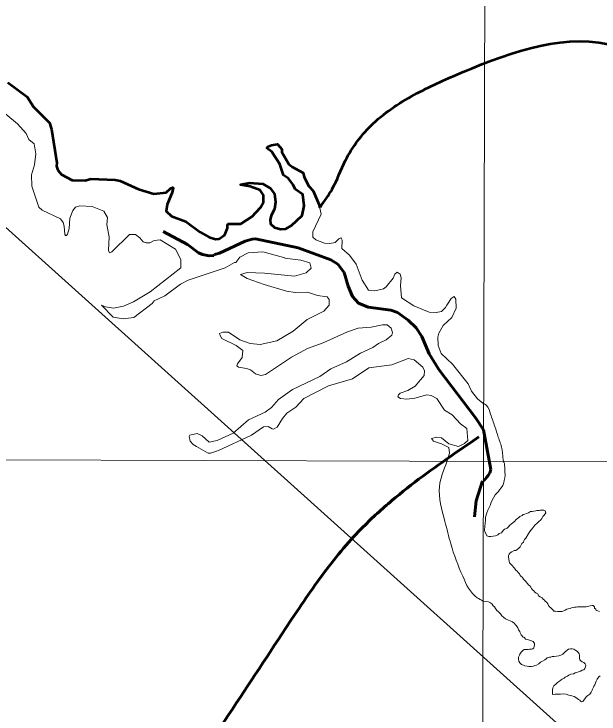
# Model space of a CAD drawing. Extents: x 553962 to 842807, y 8883888 to 9032388.
# Drawn here: x 801529 to 802535, y 9015306 to 9016509 of the extents above; entities that cross this region are included whole.
import ezdxf

# ---------------------------------------------------------------- set-up
doc = ezdxf.new("R2010")
doc.units = 0
doc.header["$LTSCALE"] = 160
doc.linetypes.add('LONG_DASH_SHORT_DASH', pattern=[9.9, 6, -1.2, 1.5, -1.2])
doc.layers.add('60', color=7, linetype='Continuous', lineweight=13)

msp = doc.modelspace()

# ---------------------------------------------------------------- linework, layer by layer
at = {"layer": '60'}
msp.add_line((797891.3, 9015756.1), (834659.9, 9015623.6), dxfattribs=at)
for points in [[(802359.2, 9023957.9), (802336.2, 9015740), (802314.5, 9008398.2)], [(805532, 9014193.1), (804657.2, 9014070.6), (803480.3, 9015047.9), (802604.3, 9015162.8), (801223.2, 9016404.6), (800602, 9016352.1), (800077.1, 9016667.2), (799587.2, 9016220.8), (799447.2, 9016378.3), (799240.9, 9016344.3), (799495, 9016743.7), (799627.2, 9017758.1), (800435.6, 9018176.3), (800971.5, 9019227.8), (802447, 9019708.3), (804094.7, 9021658)], [(801849.3, 9016134.3), (801824.5, 9016152.5), (801800, 9016161.5), (801791.1, 9016170.4), (801792.9, 9016181.8), (801801.3, 9016202.6), (801803, 9016210.5), (801802.2, 9016210.7), (801798.4, 9016209.2), (801791.2, 9016202.4), (801769.6, 9016200.1), (801743.5, 9016208.2), (801712, 9016222.3), (801703.2, 9016223.9), (801661.7, 9016225.6), (801651.8, 9016223), (801629.3, 9016223.5), (801611, 9016233.1), (801604.5, 9016241), (801602.5, 9016247.5), (801603.1, 9016253.2), (801594.1, 9016311.4), (801590.5, 9016322.2), (801563.2, 9016349.5), (801552.1, 9016366.5), (801518.6, 9016391.2)], [(801515.4, 9016337.1), (801535.3, 9016320.2), (801550.4, 9016304), (801555, 9016293.7), (801563.8, 9016286.1), (801567.2, 9016268.6), (801564.6, 9016250), (801559.5, 9016232.5), (801560.2, 9016213), (801572.2, 9016177), (801577.6, 9016172), (801609.3, 9016156.9), (801613.8, 9016150.7), (801615.7, 9016144.5), (801616.8, 9016130.3), (801618.2, 9016128.7), (801619.9, 9016128.6), (801621.2, 9016130.6), (801624.1, 9016140.7), (801625.2, 9016158.3), (801630.5, 9016171.6), (801635.2, 9016176.9), (801642.3, 9016179.4), (801663.5, 9016178.2), (801684, 9016170.4), (801690, 9016159.6), (801688.9, 9016146.8), (801693.2, 9016126.2), (801691.8, 9016102.8), (801693.5, 9016098.7), (801697.4, 9016100.5), (801727.9, 9016129.9), (801738.1, 9016130.1), (801745.8, 9016124.7), (801751.4, 9016117.8), (801756.6, 9016115.6), (801763.1, 9016115.7), (801770.3, 9016119.9), (801780.5, 9016121), (801806.7, 9016104.8), (801816.3, 9016087.3), (801816.3, 9016072.7)], [(802335.3, 9015840.6), (802325.8, 9015847.7), (802315.8, 9015861.2), (802310, 9015873.6), (802283, 9015907.1), (802263.5, 9015925.7), (802258.5, 9015939.3), (802258.1, 9015954), (802259.5, 9015960.6), (802266.9, 9015973.7), (802282, 9015987.5), (802289.5, 9016003.4), (802288.9, 9016018.8), (802286, 9016023.9), (802280.6, 9016020.3), (802274.7, 9016010.2), (802273.4, 9016008.7), (802271, 9016004.9), (802264.1, 9015998), (802254.8, 9015995.9), (802242.7, 9015996.9), (802216.8, 9016007.8), (802195.2, 9016021.1), (802193.9, 9016042.8), (802195, 9016055.6), (802192.9, 9016062), (802187.9, 9016065.5), (802183.9, 9016062.1), (802181.1, 9016055.2), (802169, 9016040.2), (802164.4, 9016037), (802149.8, 9016033.2), (802138.9, 9016034.3), (802127.6, 9016051.7), (802117.3, 9016079.1), (802105.8, 9016094.6), (802092.8, 9016106.1), (802093.3, 9016120.4), (802091.7, 9016124.1), (802091.3, 9016124.3), (802087.6, 9016122.8), (802081.4, 9016116.7), (802072.4, 9016114.8), (802062.8, 9016115.1), (802047.9, 9016120.8), (802042.9, 9016125.8), (802043.2, 9016135), (802057.3, 9016165.1), (802053.7, 9016181.2), (802043.7, 9016205), (802036.1, 9016213.1), (802027.9, 9016228.5), (802026.1, 9016236.1), (802007.2, 9016246.3), (802001.6, 9016251.1), (801989.9, 9016271.9), (801989.5, 9016277), (801982.2, 9016285.4), (801971.8, 9016283.7), (801966.2, 9016281.4), (801964.2, 9016278.5), (801972.4, 9016272.2), (801986.2, 9016251.2), (801992.5, 9016232.3), (802001, 9016226.5)], [(802001, 9016226.5), (802009, 9016215.6), (802012.5, 9016208.1), (802025.7, 9016199.1), (802028.3, 9016179.6), (802024.9, 9016163), (802006.1, 9016145.4), (801996.8, 9016140.1), (801988.2, 9016139.4), (801977, 9016142.4), (801970.3, 9016148.3), (801969.5, 9016155.4), (801971.2, 9016162.6), (801977.3, 9016173.9), (801979.1, 9016185.8), (801977.3, 9016199.9), (801969.6, 9016209.8), (801957.1, 9016217.1), (801934.2, 9016219), (801919.5, 9016216.3), (801918.8, 9016215.6), (801935.1, 9016212.7), (801952.7, 9016206.6), (801958.4, 9016197.8), (801958.1, 9016185.9), (801953.1, 9016176.8), (801938.5, 9016161.1), (801919.1, 9016148.5), (801897.4, 9016148.4), (801896.3, 9016146), (801896.6, 9016140.8), (801891.7, 9016129.8), (801881.8, 9016123), (801875.8, 9016122), (801864.9, 9016125.5), (801849.3, 9016134.3)], [(802335.3, 9015840.6), (802325.8, 9015847.7), (802315.8, 9015861.2), (802310, 9015873.6), (802283, 9015907.1), (802263.5, 9015925.7), (802258.5, 9015939.3), (802258.1, 9015954), (802259.5, 9015960.6), (802266.9, 9015973.7), (802282, 9015987.5), (802289.5, 9016003.4), (802288.9, 9016018.8), (802286, 9016023.9), (802280.6, 9016020.3), (802274.7, 9016010.2), (802273.4, 9016008.7), (802271, 9016004.9), (802264.1, 9015998), (802254.8, 9015995.9), (802242.7, 9015996.9), (802216.8, 9016007.8), (802195.2, 9016021.1), (802193.9, 9016042.8), (802195, 9016055.6), (802192.9, 9016062), (802187.9, 9016065.5), (802183.9, 9016062.1), (802181.1, 9016055.2), (802169, 9016040.2), (802164.4, 9016037), (802149.8, 9016033.2), (802138.9, 9016034.3), (802127.6, 9016051.7), (802117.3, 9016079.1), (802105.8, 9016094.6), (802092.8, 9016106.1), (802093.3, 9016120.4), (802091.7, 9016124.1), (802091.3, 9016124.3), (802087.6, 9016122.8), (802081.4, 9016116.7), (802072.4, 9016114.8), (802062.8, 9016115.1), (802047.9, 9016120.8), (802042.9, 9016125.8), (802043.2, 9016135), (802057.3, 9016165.1), (802054.4, 9016178.1)], [(801816.3, 9016072.7), (801763.7, 9016031.7), (801734.8, 9016014.7), (801717.8, 9016007.3), (801700.6, 9016003.6), (801686.6, 9016005.6), (801680, 9016008.5), (801699.6, 9015988.2), (801717.3, 9015985.2), (801735.5, 9015987.6), (801766.9, 9016011.8), (801770.4, 9016016), (801788.5, 9016025), (801815.8, 9016044.9), (801828.9, 9016051.9), (801892.3, 9016072.9), (801908.1, 9016082.2), (801910.8, 9016082.2), (801917.7, 9016091.5), (801931.7, 9016098.4), (801957.3, 9016100.4), (801994.6, 9016090.3), (801994.6, 9016089.3), (802022.5, 9016086), (802038, 9016081.3), (802040, 9016072.1), (802031.8, 9016064.1), (802011.7, 9016058.5), (801960.1, 9016063.5)], [(801960.1, 9016063.5), (801930.1, 9016064.8), (801918.5, 9016061.6), (801930.1, 9016054.3), (801959.3, 9016044.3), (801997.9, 9016032.8), (802013.2, 9016030.5), (802033.6, 9016031.1), (802050.9, 9016025.5), (802067.8, 9016023.3), (802071.1, 9016018.7), (802071.1, 9016008.5), (802062.1, 9015998.6), (802033.2, 9015984), (802009.3, 9015964), (801981.1, 9015947.2), (801952.6, 9015941.3), (801935.4, 9015942.9), (801917.6, 9015949), (801897.9, 9015962.4), (801888.6, 9015962.6), (801882.4, 9015960.2), (801883, 9015957.5), (801886.5, 9015951.6), (801911.2, 9015939.3), (801922.5, 9015930.8), (801921.7, 9015919), (801913.4, 9015908), (801912.6, 9015904.5), (801915.2, 9015902.3), (801928.8, 9015899.9), (801936.1, 9015897.7), (801944.6, 9015891), (801953.9, 9015887.9), (801961.5, 9015889.8), (802006.1, 9015919.4), (802033.6, 9015934.1), (802060.8, 9015943.9), (802102.7, 9015962.7), (802121.1, 9015969.3), (802143, 9015971), (802162.7, 9015975), (802170.7, 9015975), (802177.4, 9015969.2), (802179.7, 9015961.9), (802178.7, 9015957.1), (802168.8, 9015949.3), (802155.8, 9015942.9), (802146, 9015936), (802125, 9015926.4), (802100.8, 9015911.2), (802074.2, 9015899.6), (802054.8, 9015886), (802007.9, 9015863.6), (801984, 9015846.9), (801972, 9015832.9), (801960.9, 9015825), (801932.2, 9015811.8), (801906.1, 9015788.7), (801878.8, 9015775.9), (801864.9, 9015773.1), (801852.9, 9015784.1), (801844, 9015788), (801831.8, 9015785.6), (801830.7, 9015783.2)], [(801830.7, 9015783.2), (801832.4, 9015775), (801837.2, 9015769.4), (801843.1, 9015766.1), (801863.2, 9015754.6), (801867.2, 9015754.6), (801880.8, 9015758.9), (801937.4, 9015785.3), (801958.2, 9015799.4), (801966.3, 9015800.4), (801973.1, 9015796), (801975.5, 9015795.5), (801981.7, 9015799.1), (801990.7, 9015813.8), (801998.4, 9015822.9), (802013.6, 9015833.4), (802027.6, 9015848.3), (802070, 9015870.3), (802110.9, 9015882.1), (802139.1, 9015901.2), (802178.7, 9015906.4), (802206.7, 9015917), (802217.4, 9015914.6), (802232.3, 9015902), (802234.7, 9015896), (802234.5, 9015888.1), (802218.8, 9015869.3), (802206.2, 9015862.2), (802193.1, 9015857.3), (802190.3, 9015854.6), (802189.1, 9015851.3), (802193.4, 9015848.2), (802204.7, 9015847.4), (802218.2, 9015849.1), (802239, 9015854.7), (802246.3, 9015853.3)], [(802246.3, 9015853.3), (802255.9, 9015848.6), (802269, 9015828.3), (802282.6, 9015820.2), (802296.8, 9015804.9), (802307.6, 9015796.8), (802309.6, 9015776.3), (802303.8, 9015771.1), (802293.4, 9015765.9), (802276.7, 9015770.2), (802264, 9015780.5), (802255.5, 9015782.2), (802247.2, 9015779.5), (802250.6, 9015775.3), (802264.2, 9015770.3), (802276.7, 9015764.1), (802277.7, 9015754.7), (802273.4, 9015739.6)], [(802339, 9015634.4), (802339.6, 9015638.6), (802340, 9015644.5), (802342.2, 9015651.7), (802343.6, 9015656.2), (802345.8, 9015660.8), (802348.4, 9015665.7), (802349.1, 9015668.6), (802351.4, 9015673.8), (802353.3, 9015677.7), (802356.6, 9015682.6), (802359.8, 9015686.2), (802362.1, 9015688.4), (802363.7, 9015691.4), (802366.7, 9015694.6), (802369.3, 9015698.9), (802371.2, 9015704.1), (802371.9, 9015707.7), (802373.2, 9015712.2), (802373.8, 9015716.8), (802372.8, 9015722.7), (802372.8, 9015725.2), (802372.8, 9015727.2), (802372.9, 9015730.2), (802372.6, 9015733.2), (802372.2, 9015736.7), (802371.4, 9015738.7), (802370.6, 9015739.8)], [(802339, 9015634.4), (802339.6, 9015638.6), (802340, 9015644.5), (802342.2, 9015651.7), (802343.6, 9015656.2), (802345.8, 9015660.8), (802348.4, 9015665.7), (802349.1, 9015668.6), (802351.4, 9015673.8), (802353.3, 9015677.7), (802356.6, 9015682.6), (802359.8, 9015686.2), (802362.1, 9015688.4), (802363.7, 9015691.4), (802366.7, 9015694.6), (802369.3, 9015698.9), (802371.2, 9015704.1), (802371.9, 9015707.7), (802373.2, 9015712.2), (802373.8, 9015716.8), (802372.8, 9015722.7), (802372.8, 9015725.2), (802372.8, 9015727.2), (802372.9, 9015730.2), (802372.6, 9015733.2), (802372.2, 9015736.7), (802371.4, 9015738.7), (802370.6, 9015739.8)], [(802438.6, 9015503.7), (802437.1, 9015505.7), (802433.9, 9015507.7), (802431.1, 9015509.5), (802429.4, 9015512.5), (802426.7, 9015513.8), (802424.4, 9015515.3), (802422.7, 9015518.1), (802420.5, 9015519.8), (802419, 9015522.1), (802417.5, 9015524.1), (802415.8, 9015526.4), (802413.5, 9015528.4), (802411.3, 9015531.2), (802409.6, 9015533.2), (802407.8, 9015535.2), (802405.3, 9015537.7), (802403.6, 9015541), (802400.6, 9015543), (802398.6, 9015545.3), (802397.9, 9015547.3), (802395.9, 9015549.3), (802393.9, 9015551.6), (802391.7, 9015553.6), (802389.7, 9015556.6), (802388, 9015558.6), (802386.2, 9015560.6), (802383, 9015563.9), (802381, 9015565.9), (802380.3, 9015568.4), (802379.6, 9015572.4), (802379.4, 9015576.2), (802379.4, 9015578.4), (802380.4, 9015580.7), (802382.2, 9015582.9), (802385.2, 9015584.7), (802389, 9015586.9), (802391.7, 9015586.9), (802394, 9015588.8), (802396.5, 9015590.8), (802399.2, 9015593.3), (802400.5, 9015595.8), (802402.3, 9015599.3), (802404.8, 9015601.6), (802405.6, 9015603.8), (802406.8, 9015606), (802409.1, 9015608.3), (802413.1, 9015615), (802416.2, 9015619.9), (802420.8, 9015626.1), (802424.4, 9015630.7), (802428.4, 9015634.4), (802430.9, 9015636.4), (802434.7, 9015639.9), (802436.5, 9015642.1), (802438.5, 9015645.4), (802440.5, 9015647.6), (802443.6, 9015652.1), (802442.3, 9015655.4), (802440.1, 9015656.4), (802436.8, 9015656.4), (802433.8, 9015656.2), (802431.8, 9015655.9), (802428.1, 9015655.7), (802426.1, 9015655.2), (802422.8, 9015654.7), (802419.8, 9015654.3), (802417.1, 9015654), (802413.8, 9015652), (802410.3, 9015650.8), (802407.3, 9015649.6), (802404.5, 9015648.8), (802402.5, 9015647.4), (802399, 9015645.6), (802397, 9015644.1), (802392.7, 9015640.6), (802392.7, 9015640.6), (802389.5, 9015637), (802389.5, 9015637), (802384.6, 9015633.1), (802381.7, 9015630.5), (802381.7, 9015630.5), (802379.1, 9015627.9), (802377.1, 9015625.6), (802372.5, 9015623.7), (802369.9, 9015621.4), (802367.3, 9015617.8), (802363.1, 9015616.5), (802360.8, 9015614.2), (802357.2, 9015612.3), (802353, 9015611.6), (802349, 9015611.4), (802345.2, 9015611), (802345.2, 9015611), (802342.2, 9015612.6), (802340.6, 9015615.2), (802340.6, 9015615.2), (802338.7, 9015619.4), (802338, 9015622.7), (802338.7, 9015628.2), (802339, 9015634.4)], [(802438.6, 9015503.7), (802437.1, 9015505.7), (802433.9, 9015507.7), (802431.1, 9015509.5), (802429.4, 9015512.5), (802426.7, 9015513.8), (802424.4, 9015515.3), (802422.7, 9015518.1), (802420.5, 9015519.8), (802419, 9015522.1), (802417.5, 9015524.1), (802415.8, 9015526.4), (802413.5, 9015528.4), (802411.3, 9015531.2), (802409.6, 9015533.2), (802407.8, 9015535.2), (802405.3, 9015537.7), (802403.6, 9015541), (802400.6, 9015543), (802398.6, 9015545.3), (802397.9, 9015547.3), (802395.9, 9015549.3), (802393.9, 9015551.6), (802391.7, 9015553.6), (802389.7, 9015556.6), (802388, 9015558.6), (802386.2, 9015560.6), (802383, 9015563.9), (802381, 9015565.9), (802380.3, 9015568.4), (802379.6, 9015572.4), (802379.4, 9015576.2), (802379.4, 9015578.4), (802380.4, 9015580.7), (802382.2, 9015582.9), (802385.2, 9015584.7), (802389, 9015586.9), (802391.7, 9015586.9), (802394, 9015588.8), (802396.5, 9015590.8), (802399.2, 9015593.3), (802400.5, 9015595.8), (802402.3, 9015599.3), (802404.8, 9015601.6), (802405.6, 9015603.8), (802406.8, 9015606), (802409.1, 9015608.3), (802413.1, 9015615), (802416.2, 9015619.9), (802420.8, 9015626.1), (802424.4, 9015630.7), (802428.4, 9015634.4), (802430.9, 9015636.4), (802434.7, 9015639.9), (802436.5, 9015642.1), (802438.5, 9015645.4), (802440.5, 9015647.6), (802443.6, 9015652.1), (802442.3, 9015655.4), (802440.1, 9015656.4), (802436.8, 9015656.4), (802433.8, 9015656.2), (802431.8, 9015655.9), (802428.1, 9015655.7), (802426.1, 9015655.2), (802422.8, 9015654.7), (802419.8, 9015654.3), (802417.1, 9015654), (802413.8, 9015652), (802410.3, 9015650.8), (802407.3, 9015649.6), (802404.5, 9015648.8), (802402.5, 9015647.4), (802399, 9015645.6), (802397, 9015644.1), (802392.7, 9015640.6), (802392.7, 9015640.6), (802389.5, 9015637), (802389.5, 9015637), (802384.6, 9015633.1), (802381.7, 9015630.5), (802381.7, 9015630.5), (802379.1, 9015627.9), (802377.1, 9015625.6), (802372.5, 9015623.7), (802369.9, 9015621.4), (802367.3, 9015617.8), (802363.1, 9015616.5), (802360.8, 9015614.2), (802357.2, 9015612.3), (802353, 9015611.6), (802349, 9015611.4), (802345.2, 9015611), (802345.2, 9015611), (802342.2, 9015612.6), (802340.6, 9015615.2), (802340.6, 9015615.2), (802338.7, 9015619.4), (802338, 9015622.7), (802338.7, 9015628.2), (802339, 9015634.4)], [(802535.7, 9015482.3), (802533, 9015483.5), (802530.2, 9015484.3), (802529.2, 9015486.3), (802527.3, 9015488.3), (802526.8, 9015490.3), (802524.8, 9015492.6), (802522.8, 9015492.4), (802519.5, 9015492.1), (802517.5, 9015491.7), (802515.5, 9015491.2), (802512.5, 9015490.2), (802510.5, 9015490.2), (802507.3, 9015490.2), (802504.3, 9015490.2), (802502, 9015490.2), (802499.8, 9015490.3), (802497.8, 9015490.3), (802495.5, 9015490), (802492.8, 9015489.8), (802490.8, 9015489.3), (802487.8, 9015488.6), (802485, 9015487.6), (802482, 9015486.9), (802479.7, 9015486.1), (802476.5, 9015484.7), (802474.2, 9015483.2), (802470.7, 9015482.5), (802468.7, 9015482.2), (802465.4, 9015482.2), (802463.4, 9015482.2), (802459.9, 9015482.8), (802456.9, 9015483), (802455.2, 9015485.3), (802452.2, 9015488.6), (802449.7, 9015490.6), (802448, 9015492.6), (802446.8, 9015495.6), (802445.3, 9015497.9), (802442.3, 9015499.9), (802441.1, 9015501.9), (802438.6, 9015503.7)], [(802535.7, 9015482.3), (802533, 9015483.5), (802530.2, 9015484.3), (802529.2, 9015486.3), (802527.3, 9015488.3), (802526.8, 9015490.3), (802524.8, 9015492.6), (802522.8, 9015492.4), (802519.5, 9015492.1), (802517.5, 9015491.7), (802515.5, 9015491.2), (802512.5, 9015490.2), (802510.5, 9015490.2), (802507.3, 9015490.2), (802504.3, 9015490.2), (802502, 9015490.2), (802499.8, 9015490.3), (802497.8, 9015490.3), (802495.5, 9015490), (802492.8, 9015489.8), (802490.8, 9015489.3), (802487.8, 9015488.6), (802485, 9015487.6), (802482, 9015486.9), (802479.7, 9015486.1), (802476.5, 9015484.7), (802474.2, 9015483.2), (802470.7, 9015482.5), (802468.7, 9015482.2), (802465.4, 9015482.2), (802463.4, 9015482.2), (802459.9, 9015482.8), (802456.9, 9015483), (802455.2, 9015485.3), (802452.2, 9015488.6), (802449.7, 9015490.6), (802448, 9015492.6), (802446.8, 9015495.6), (802445.3, 9015497.9), (802442.3, 9015499.9), (802441.1, 9015501.9), (802438.6, 9015503.7)], [(802335.5, 9015500.2), (802341.3, 9015499.6), (802344.8, 9015498.8), (802348.2, 9015497.4), (802351.3, 9015494.8), (802352.8, 9015492.3), (802355.1, 9015490.4), (802356.7, 9015487.7), (802356.7, 9015487.7), (802359.5, 9015484.2), (802359.5, 9015484.2), (802361.6, 9015482.3), (802364, 9015480.3), (802365.8, 9015478.3), (802368, 9015474.7), (802370.5, 9015472.5), (802373.9, 9015469.9), (802373.9, 9015469.9), (802379.2, 9015467.4), (802382.4, 9015466.1), (802386.4, 9015464.3), (802389.7, 9015461.6), (802391.1, 9015459.6), (802392.9, 9015457.6), (802395.3, 9015454), (802396.6, 9015451), (802398.6, 9015447.8), (802399.3, 9015445.7), (802401, 9015442.2), (802404.2, 9015438.5), (802406.7, 9015437.4), (802408.5, 9015434.9), (802412, 9015434.1), (802415.2, 9015433.1), (802417.5, 9015432.6), (802419.7, 9015431.1), (802421.9, 9015430.6), (802424.2, 9015427.3), (802424.1, 9015425.1), (802423.6, 9015422.3), (802422.8, 9015419.8), (802421.1, 9015418.4), (802418.8, 9015417.8), (802415.4, 9015417.4), (802412.8, 9015416.9), (802409.8, 9015416.9), (802406.3, 9015416.9), (802404.1, 9015415.4), (802400.8, 9015412.7), (802398.8, 9015409.2), (802397.9, 9015407.1), (802396.7, 9015403.9), (802396.3, 9015400.2), (802397.2, 9015396.8), (802398.9, 9015394.4), (802401.6, 9015391.4), (802405.1, 9015389.9), (802407.4, 9015389.1), (802411.1, 9015388.3), (802414.1, 9015388.1), (802418.6, 9015388), (802422.4, 9015388.3), (802424.4, 9015389.5), (802427.6, 9015390.2), (802431.4, 9015392.2), (802434.2, 9015395.4), (802437.9, 9015397.2), (802441.7, 9015399.2), (802444, 9015400.9), (802446, 9015402.6), (802448, 9015403.1), (802450, 9015403.6), (802452.2, 9015404.1), (802454.2, 9015404.8), (802458, 9015405.1), (802461.8, 9015405.5), (802465.5, 9015406.2), (802469.3, 9015407.2), (802472.5, 9015409), (802474.8, 9015411.2), (802476.8, 9015412.9), (802480.3, 9015415.9), (802482.4, 9015417.4), (802486.1, 9015418.1), (802488.6, 9015418.1), (802491.4, 9015417.6), (802494.7, 9015415.6), (802497.8, 9015413.4), (802500.9, 9015409.6), (802500.9, 9015409.6), (802501.5, 9015407.5), (802501.5, 9015404), (802501.5, 9015402), (802501.7, 9015399.5), (802503.7, 9015397.5), (802506, 9015395.7), (802509, 9015394.7), (802511, 9015392.5), (802512.2, 9015389.9), (802511.4, 9015387.2), (802510.6, 9015384.2)], [(802510.6, 9015384.2), (802508.6, 9015381.9), (802505.8, 9015381.7), (802502.8, 9015379.7), (802499.6, 9015378.7), (802496.8, 9015377.8), (802493.8, 9015376.8), (802490.8, 9015375.5), (802486.3, 9015374.6), (802483, 9015373.1), (802480.8, 9015371.1), (802476.7, 9015369.4), (802474.7, 9015367.9), (802471.5, 9015366.2), (802469.5, 9015364.7), (802466.7, 9015362.9), (802463.7, 9015360.5), (802460.9, 9015357.9), (802457, 9015354.4), (802455.3, 9015351.4), (802454.6, 9015348.3), (802454.6, 9015348.3), (802454.6, 9015343.4), (802455.1, 9015339.7)], [(802455.1, 9015339.7), (802459.2, 9015340.1), (802464.4, 9015340.3), (802468.9, 9015340.1), (802473.7, 9015340.8), (802478.4, 9015340.1), (802482.8, 9015338.8), (802486, 9015337.9), (802488.2, 9015337.3), (802491.9, 9015336.2), (802491.9, 9015336.2), (802495.1, 9015334.5), (802497.5, 9015332.8), (802499.6, 9015331.3), (802502, 9015330.1), (802503.1, 9015328), (802505, 9015327.3), (802506.8, 9015327.8), (802508.8, 9015330), (802511.4, 9015334), (802513.4, 9015336.2), (802515.4, 9015338), (802519.2, 9015340), (802521.5, 9015343.7), (802523.2, 9015346.9), (802523.5, 9015348.9), (802525.5, 9015352.2), (802525.8, 9015354.2), (802527.6, 9015356.4), (802528.8, 9015359.9), (802529.9, 9015362.9), (802531.6, 9015366.2), (802534.7, 9015369.9), (802536.7, 9015371.9)]]:
    msp.add_lwpolyline(points, dxfattribs=at)
at = {"layer": '60', "lineweight": 53}
for points in [[(801518.6, 9016391.2), (801552.1, 9016366.5), (801563.2, 9016349.5), (801590.5, 9016322.2), (801594.1, 9016311.4), (801603.1, 9016253.2), (801602.5, 9016247.5), (801604.5, 9016241), (801611, 9016233.1), (801629.3, 9016223.5), (801651.8, 9016223), (801661.7, 9016225.6), (801703.2, 9016223.9), (801712, 9016222.3), (801743.5, 9016208.2), (801769.6, 9016200.1), (801791.2, 9016202.4), (801798.4, 9016209.2), (801802.2, 9016210.7), (801803, 9016210.5), (801801.3, 9016202.6), (801792.9, 9016181.8), (801791.1, 9016170.4), (801800, 9016161.5), (801824.5, 9016152.5), (801849.3, 9016134.3)], [(802001, 9016226.5), (801992.5, 9016232.3), (801986.2, 9016251.2), (801972.4, 9016272.2), (801964.2, 9016278.5), (801966.2, 9016281.4), (801971.8, 9016283.7), (801982.2, 9016285.4), (801989.5, 9016277), (801989.9, 9016271.9), (802001.6, 9016251.1), (802007.2, 9016246.3), (802026.1, 9016236.1), (802027.9, 9016228.5), (802036.1, 9016213.1), (802043.7, 9016205), (802053.7, 9016181.2), (802054.7, 9016177), (802055.4, 9016177.2)], [(801849.3, 9016134.3), (801864.9, 9016125.5), (801875.8, 9016122), (801881.8, 9016123), (801891.7, 9016129.8), (801896.6, 9016140.8), (801896.3, 9016146), (801897.4, 9016148.4), (801919.1, 9016148.5), (801938.5, 9016161.1), (801953.1, 9016176.8), (801958.1, 9016185.9), (801958.4, 9016197.8), (801952.7, 9016206.6), (801935.1, 9016212.7), (801918.8, 9016215.6), (801919.5, 9016216.3), (801934.2, 9016219), (801957.1, 9016217.1), (801969.6, 9016209.8), (801977.3, 9016199.9), (801979.1, 9016185.8), (801977.3, 9016173.9), (801971.2, 9016162.6), (801969.5, 9016155.4), (801970.3, 9016148.3), (801977, 9016142.4), (801988.2, 9016139.4), (801996.8, 9016140.1), (802006.1, 9016145.4), (802024.9, 9016163), (802028.3, 9016179.6), (802025.7, 9016199.1), (802012.5, 9016208.1), (802009, 9016215.6), (802001, 9016226.5)]]:
    msp.add_lwpolyline(points, dxfattribs=at)
at = {"layer": '60', "linetype": 'LONG_DASH_SHORT_DASH', "lineweight": 60}
for points in [[(801785.8, 9016135.3), (801827.4, 9016113.2), (801846.3, 9016098.7), (801853.4, 9016095.6), (801864.6, 9016093.7), (801873.1, 9016094.3), (801873.8, 9016095.9), (801882.4, 9016098), (801926.5, 9016118.8), (801938.6, 9016122.4), (801944.7, 9016122.7), (802017.7, 9016107.3), (802073.9, 9016086.6), (802086, 9016079.4), (802096.6, 9016064.7), (802103.7, 9016041.2), (802111.1, 9016023.5), (802121.2, 9016012), (802138, 9016005.5), (802177.2, 9016000.1), (802188.5, 9015996.2), (802207.1, 9015983.2), (802220.5, 9015969.8), (802230.6, 9015954.9), (802243.2, 9015925.3), (802259.8, 9015898.2), (802322.9, 9015814.4), (802336.3, 9015794.5)], [(802336.3, 9015794.5), (802348.9, 9015726.6), (802347.4, 9015720.5), (802344.6, 9015716.3), (802341.6, 9015712.6), (802338.3, 9015708.3), (802336.1, 9015706.6)], [(802320.6, 9015645.2), (802323.6, 9015672.3), (802334.3, 9015707.1)]]:
    msp.add_lwpolyline(points, dxfattribs=at)
at = {"layer": '60'}
for points in [[(802054.4, 9016178.1), (802076.1, 9016208.2), (802099.3, 9016257.7), (802146.8, 9016321.1), (802222.2, 9016372.9), (802301.4, 9016409.5), (802566.6, 9016452.9), (802602.7, 9016438.8)], [(802370.6, 9015739.8), (802369, 9015753.8), (802367.9, 9015762.5), (802361.6, 9015782), (802355.8, 9015800.3), (802348.4, 9015821.6), (802341.5, 9015836.5), (802335.3, 9015840.6)], [(802370.6, 9015739.8), (802369, 9015753.8), (802367.9, 9015762.5), (802361.6, 9015782), (802355.8, 9015800.3), (802348.4, 9015821.6), (802341.5, 9015836.5), (802335.3, 9015840.6)], [(802273.4, 9015739.6), (802260.7, 9015697.3), (802270, 9015637.2), (802280.1, 9015598.4), (802300.5, 9015542.9), (802325.4, 9015506), (802335.5, 9015500.2)]]:
    msp.add_spline(points, degree=3, dxfattribs=at)
at = {"layer": '60', "lineweight": 53}
msp.add_spline([(802055.4, 9016177.2), (802076.1, 9016208.2), (802099.3, 9016257.7), (802146.8, 9016321.1), (802222.2, 9016372.9), (802301.4, 9016409.5), (802566.6, 9016452.9), (802602.7, 9016438.8)], degree=3, dxfattribs=at)
at = {"layer": '60', "lineweight": 35}
msp.add_spline([(802056.4, 9016178.5), (802076.1, 9016208.2), (802099.3, 9016257.7), (802146.8, 9016321.1), (802222.2, 9016372.9), (802301.4, 9016409.5), (802566.6, 9016452.9), (802602.7, 9016438.8)], degree=3, dxfattribs=at)
at = {"layer": '60', "linetype": 'LONG_DASH_SHORT_DASH', "lineweight": 60}
msp.add_spline([(802328.5, 9015782.5), (802118.2, 9015616), (801989.9, 9015443.6), (801885.2, 9015285.1)], degree=3, dxfattribs=at)

doc.saveas('drawing.dxf')
